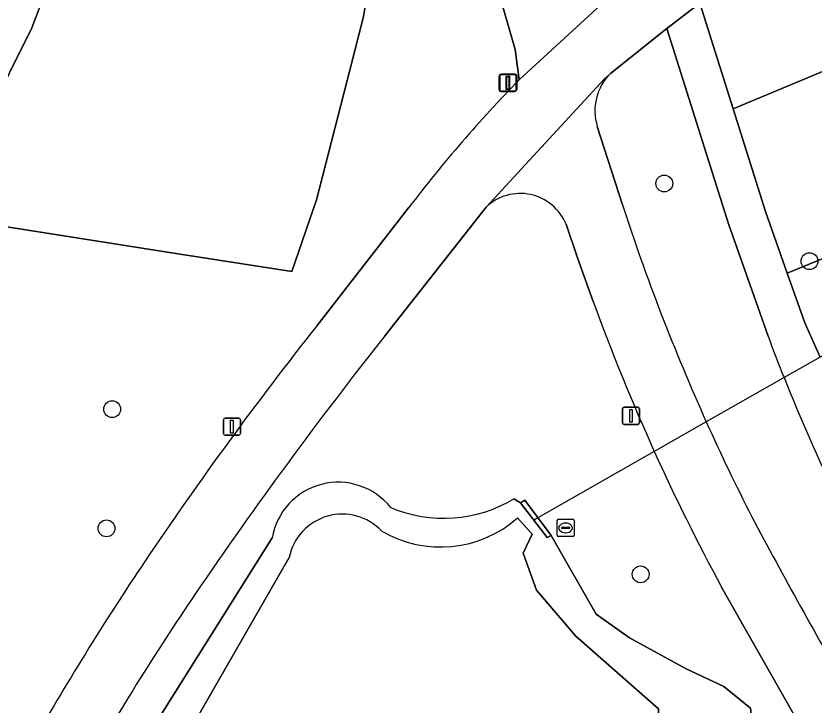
# Model space of a CAD drawing. Extents: x 159039 to 160102, y 381214 to 382524.
# Drawn here: x 159393.36 to 159439.83, y 382178.54 to 382218.63 of the extents above; entities that cross this region are included whole.
import ezdxf

# ---------------------------------------------------------------- set-up
doc = ezdxf.new("R2010")
doc.units = 0
for name, color, linetype in [('IMGEO_Berm_groen', 7, 'Continuous'), ('IMGEO_Boom', 7, 'Continuous'), ('IMGEO_Duiker', 7, 'Continuous'), ('IMGEO_Fietspad_gesloten', 7, 'Continuous'), ('IMGEO_Fietspad_open', 7, 'Continuous'), ('IMGEO_Groenvoorziening', 7, 'Continuous'), ('IMGEO_Lichtmast', 7, 'Continuous'), ('IMGEO_Meer_plas_ven_vijver', 7, 'Continuous'), ('IMGEO_Muur', 7, 'Continuous'), ('IMGEO_Rioolput', 7, 'Continuous'), ('IMGEO_Voetpad_gesloten', 7, 'Continuous')]:
    doc.layers.add(name, color=color, linetype=linetype)

msp = doc.modelspace()

# ---------------------------------------------------------------- linework, layer by layer
at = {"layer": 'IMGEO_Berm_groen'}
for points in [[(159437.151, 382199.999), (159434.848, 382206.536), (159431.252, 382217.9), (159427.971, 382215.292)], [(159427.208, 382212.203), (159428.655, 382207.697)]]:
    msp.add_lwpolyline(points, dxfattribs=at)
for centre, radius, start, end in [((159430.123, 382213.122), 3.057, 134.7625, 197.4882), ((159548.093, 382246.55), 125.599, 198.0198, 204.22231), ((159539.357, 382238.072), 109.067, 200.43088, 201.78462), ((159539.808, 382238.257), 109.554, 201.78685, 209.8657), ((159548.275, 382246.647), 125.804, 204.22846, 207.02052), ((159711.889, 382335.984), 312.189, 207.98483, 210.16743)]:
    msp.add_arc(centre, radius, start, end, dxfattribs=at)
at = {"layer": 'IMGEO_Boom'}
for centre in [(159431.107, 382208.889), (159439.56, 382204.368), (159398.957, 382195.761), (159398.629, 382188.821), (159429.731, 382186.149)]:
    msp.add_circle(centre, 0.489, dxfattribs=at)
at = {"layer": 'IMGEO_Duiker'}
msp.add_lwpolyline([(159453.978, 382206.642), (159453.69, 382206.479), (159450.401, 382204.607), (159440.175, 382198.788), (159438.079, 382197.595), (159433.552, 382195.02), (159430.527, 382193.298), (159423.748, 382189.441), (159423.504, 382189.302)], dxfattribs=at)
at = {"layer": 'IMGEO_Fietspad_gesloten'}
for points in [[(159443.516, 382230.898), (159438.931, 382227.83), (159432.148, 382222.972), (159429.902, 382221.282), (159427.903, 382219.742), (159422.663, 382214.917)], [(159414.856, 382200.045), (159420.729, 382207.511), (159427.617, 382214.987), (159427.971, 382215.292), (159431.252, 382217.9), (159433.177, 382219.377)], [(159416.223, 382207.477), (159410.893, 382200.635)]]:
    msp.add_lwpolyline(points, dxfattribs=at)
for centre, radius, start, end in [((159478.592, 382159.998), 78.384, 135.52209, 142.71954), ((159585.984, 382062.236), 223.184, 141.67574, 146.04366), ((159618.259, 382038.876), 259.515, 141.60807, 145.7243), ((159545.656, 382089.742), 174.37, 146.13883, 150.3364), ((159526.85, 382101.276), 148.839, 145.75643, 150.62479)]:
    msp.add_arc(centre, radius, start, end, dxfattribs=at)
at = {"layer": 'IMGEO_Fietspad_open'}
for points in [[(159421.01, 382221.242), (159421.763, 382218.975), (159422.424, 382216.685), (159422.663, 382214.917), (159427.903, 382219.742)], [(159427.971, 382215.292), (159427.617, 382214.987), (159420.729, 382207.511)], [(159428.655, 382207.697), (159427.208, 382212.203)], [(159425.385, 382206.517), (159426.062, 382204.564), (159426.967, 382202.014)], [(159434.445, 382185.404), (159439.697, 382176.141), (159440.858, 382174.182)]]:
    msp.add_lwpolyline(points, dxfattribs=at)
for centre, radius, start, end in [((159430.123, 382213.122), 3.057, 134.7625, 197.4882), ((159422.718, 382205.428), 2.88, 22.2094, 133.6885), ((159548.093, 382246.55), 125.599, 198.0198, 204.22231), ((159544.756, 382245.039), 125.401, 200.06591, 204.36864), ((159548.275, 382246.647), 125.804, 204.22846, 207.02052), ((159545.502, 382245.444), 126.248, 204.39622, 208.39661), ((159711.889, 382335.984), 312.189, 207.98483, 210.16743)]:
    msp.add_arc(centre, radius, start, end, dxfattribs=at)
at = {"layer": 'IMGEO_Groenvoorziening'}
for points in [[(159392.579, 382206.409), (159388.205, 382207.097), (159388.425, 382207.663), (159391.645, 382212.672), (159394.291, 382217.935), (159396.374, 382223.445), (159397.869, 382229.143), (159398.76, 382234.967), (159399.037, 382240.851), (159398.922, 382244.167), (159398.239, 382250.005), (159397.446, 382253.848), (159396.879, 382255.05), (159395.205, 382258.594), (159374.36, 382302.742), (159376.349, 382304.177)], [(159397.446, 382253.848), (159398.239, 382250.005), (159398.922, 382244.167), (159399.037, 382240.851), (159401.488, 382246.118), (159402.091, 382246.844), (159402.831, 382247.43), (159404.128, 382247.989), (159405.062, 382248.125), (159406.004, 382248.065), (159406.912, 382247.81), (159407.748, 382247.371), (159408.528, 382246.713), (159413.496, 382233.037), (159414.14, 382230.198), (159414.409, 382228.403), (159414.572, 382227.32), (159414.315, 382222.934), (159413.601, 382218.6), (159412.791, 382215.478), (159410.862, 382207.931), (159409.422, 382203.758), (159402.918, 382204.782), (159392.579, 382206.409)], [(159433.177, 382219.377), (159435.118, 382213.234), (159445.476, 382217.55), (159449.076, 382208.089), (159450.401, 382204.607), (159455.156, 382192.109), (159463.378, 382200.068), (159479.891, 382214.989), (159495.419, 382228.265), (159500, 382231.964)], [(159396.374, 382223.445), (159394.291, 382217.935), (159391.645, 382212.672)], [(159392.579, 382206.409), (159402.918, 382204.782), (159409.422, 382203.758), (159410.862, 382207.931), (159412.791, 382215.478), (159413.601, 382218.6), (159414.315, 382222.934)], [(159422.663, 382214.917), (159422.424, 382216.685), (159421.763, 382218.975), (159421.01, 382221.242)], [(159449.093, 382198.885), (159453.004, 382190.024), (159455.156, 382192.109), (159450.401, 382204.607), (159449.076, 382208.089), (159438.269, 382203.671), (159439.287, 382200.784), (159440.175, 382198.788)], [(159410.893, 382200.635), (159416.223, 382207.477)], [(159420.729, 382207.511), (159414.856, 382200.045)], [(159426.967, 382202.014), (159426.062, 382204.564), (159425.385, 382206.517)], [(159422.353, 382190.549), (159422.734, 382190.305), (159422.983, 382190.468), (159424.514, 382188.415), (159427.144, 382183.833), (159429.09, 382182.451), (159432.379, 382180.645), (159434.583, 382179.615), (159436.124, 382178.366), (159436.429, 382175.447), (159427.914, 382165.716), (159413.925, 382148.417), (159399.408, 382128.719), (159386.451, 382109.386), (159378.514, 382096.541), (159374.803, 382091.012), (159368.466, 382090.901), (159366.281, 382091.313), (159365.922, 382092.134), (159365.812, 382091.888), (159364.063, 382092.583), (159364.104, 382092.669)], [(159370.949, 382093.26), (159372.05, 382095.426), (159367.168, 382094.07), (159365.662, 382092.326), (159365.957, 382092.214), (159365.922, 382092.134), (159366.281, 382091.313), (159368.466, 382090.901), (159374.803, 382091.012), (159378.514, 382096.541), (159386.451, 382109.386), (159399.408, 382128.719), (159413.925, 382148.417), (159427.914, 382165.716), (159436.429, 382175.447), (159436.124, 382178.366), (159434.583, 382179.615), (159432.379, 382180.645), (159429.09, 382182.451), (159427.144, 382183.833), (159424.514, 382188.415), (159424.287, 382188.282), (159422.734, 382190.305), (159422.353, 382190.549)], [(159422.565, 382189.431), (159423.42, 382188.491), (159422.888, 382187.383), (159423.674, 382185.224), (159425.964, 382182.543), (159430.762, 382178.322), (159430.78, 382176.745)], [(159408.268, 382188.263), (159399.088, 382173.666), (159387.535, 382151.506), (159378.119, 382132.921), (159369.246, 382113.396), (159362.92, 382093.152), (159364.104, 382092.669), (159364.204, 382092.878), (159364.739, 382092.675), (159365.059, 382098.418), (159371.182, 382112.41), (159380.224, 382132.238), (159389.22, 382150.415), (159400.964, 382172.686), (159409.272, 382187.122)], [(159364.104, 382092.669), (159362.92, 382093.152), (159369.246, 382113.396), (159378.119, 382132.921), (159387.535, 382151.506), (159399.088, 382173.666), (159408.268, 382188.263)], [(159439.697, 382176.141), (159434.445, 382185.404)]]:
    msp.add_lwpolyline(points, dxfattribs=at)
msp.add_lwpolyline([(159445.476, 382217.55), (159435.118, 382213.234), (159437.008, 382207.25), (159438.269, 382203.671), (159449.076, 382208.089)], close=True, dxfattribs=at)
for centre, radius, start, end in [((159478.592, 382159.998), 78.384, 135.52209, 142.71954), ((159422.718, 382205.428), 2.88, 22.2094, 133.6885), ((159544.756, 382245.039), 125.401, 200.06591, 204.36864), ((159585.984, 382062.236), 223.184, 141.67574, 146.04366), ((159618.259, 382038.876), 259.515, 141.60807, 145.7243), ((159545.502, 382245.444), 126.248, 204.39622, 208.39661), ((159412.125, 382187.59), 3.915, 38.8151, 170.1029), ((159412.125, 382187.59), 3.915, 38.8151, 170.1029), ((159418.272, 382197.285), 7.876, 246.8424, 301.2063), ((159418.272, 382197.285), 7.876, 246.8424, 301.2063), ((159412.362, 382186.503), 3.151, 43.246, 168.6729), ((159418.078, 382194.526), 6.789, 239.74, 311.3684), ((159545.656, 382089.742), 174.37, 146.13883, 150.3364), ((159526.85, 382101.276), 148.839, 145.75643, 150.62479)]:
    msp.add_arc(centre, radius, start, end, dxfattribs=at)
at = {"layer": 'IMGEO_Lichtmast'}
for p, q in [((159421.488, 382214.339), (159421.488, 382215.139)), ((159421.488, 382215.139), (159421.488, 382214.339)), ((159421.526, 382214.356), (159421.526, 382215.156)), ((159421.526, 382215.156), (159421.526, 382214.356)), ((159421.588, 382215.239), (159422.378, 382215.239)), ((159422.378, 382215.239), (159421.588, 382215.239)), ((159421.626, 382215.256), (159422.416, 382215.256)), ((159422.416, 382215.256), (159421.626, 382215.256)), ((159422.478, 382215.139), (159422.478, 382214.339)), ((159422.478, 382214.339), (159422.478, 382215.139)), ((159422.516, 382215.156), (159422.516, 382214.356)), ((159422.516, 382214.356), (159422.516, 382215.156)), ((159422.378, 382214.239), (159421.588, 382214.239)), ((159421.588, 382214.239), (159422.378, 382214.239)), ((159422.416, 382214.256), (159421.626, 382214.256)), ((159421.626, 382214.256), (159422.416, 382214.256)), ((159428.673, 382194.97), (159428.673, 382195.77)), ((159428.673, 382195.77), (159428.673, 382194.97)), ((159428.773, 382195.87), (159429.563, 382195.87)), ((159429.563, 382195.87), (159428.773, 382195.87)), ((159429.663, 382195.77), (159429.663, 382194.97)), ((159429.663, 382194.97), (159429.663, 382195.77)), ((159405.439, 382194.338), (159405.439, 382195.138)), ((159405.439, 382195.138), (159405.439, 382194.338)), ((159405.539, 382195.238), (159406.329, 382195.238)), ((159406.329, 382195.238), (159405.539, 382195.238)), ((159406.429, 382195.138), (159406.429, 382194.338)), ((159406.429, 382194.338), (159406.429, 382195.138)), ((159429.563, 382194.87), (159428.773, 382194.87)), ((159428.773, 382194.87), (159429.563, 382194.87)), ((159406.329, 382194.238), (159405.539, 382194.238)), ((159405.539, 382194.238), (159406.329, 382194.238))]:
    msp.add_line(p, q, dxfattribs=at)
for points in [[(159421.908, 382215.114), (159422.058, 382215.114), (159422.058, 382214.364), (159421.908, 382214.364), (159421.908, 382215.114)], [(159421.946, 382215.131), (159422.096, 382215.131), (159422.096, 382214.381), (159421.946, 382214.381), (159421.946, 382215.131)], [(159429.093, 382195.745), (159429.243, 382195.745), (159429.243, 382194.995), (159429.093, 382194.995), (159429.093, 382195.745)], [(159405.859, 382195.113), (159406.009, 382195.113), (159406.009, 382194.363), (159405.859, 382194.363), (159405.859, 382195.113)]]:
    msp.add_lwpolyline(points, dxfattribs=at)
for centre, start, end in [((159421.588, 382215.139), 90, 180), ((159421.588, 382215.139), 90, 180), ((159421.626, 382215.156), 90, 180), ((159421.626, 382215.156), 90, 180), ((159422.378, 382215.139), 0, 90), ((159422.378, 382215.139), 360, 90), ((159422.416, 382215.156), 0, 90), ((159422.416, 382215.156), 360, 90), ((159421.588, 382214.339), 180, 270), ((159421.588, 382214.339), 180, 270), ((159421.626, 382214.356), 180, 270), ((159421.626, 382214.356), 180, 270), ((159422.378, 382214.339), 270, 0), ((159422.378, 382214.339), 270, 0), ((159422.416, 382214.356), 270, 0), ((159422.416, 382214.356), 270, 0), ((159428.773, 382195.77), 90, 180), ((159428.773, 382195.77), 90, 180), ((159429.563, 382195.77), 0, 90), ((159429.563, 382195.77), 360, 90), ((159405.539, 382195.138), 90, 180), ((159405.539, 382195.138), 90, 180), ((159406.329, 382195.138), 0, 90), ((159406.329, 382195.138), 360, 90), ((159428.773, 382194.97), 180, 270), ((159428.773, 382194.97), 180, 270), ((159429.563, 382194.97), 270, 0), ((159429.563, 382194.97), 270, 0), ((159405.539, 382194.338), 180, 270), ((159405.539, 382194.338), 180, 270), ((159406.329, 382194.338), 270, 0), ((159406.329, 382194.338), 270, 0)]:
    msp.add_arc(centre, 0.1, start, end, dxfattribs=at)
at = {"layer": 'IMGEO_Meer_plas_ven_vijver'}
for points in [[(159430.78, 382176.745), (159430.762, 382178.322), (159425.964, 382182.543), (159423.674, 382185.224), (159422.888, 382187.383), (159423.42, 382188.491), (159422.565, 382189.431)], [(159409.272, 382187.122), (159400.964, 382172.686), (159389.22, 382150.415), (159380.224, 382132.238), (159371.182, 382112.41), (159365.059, 382098.418), (159364.739, 382092.675), (159365.662, 382092.326), (159367.168, 382094.07), (159372.05, 382095.426), (159372.176, 382095.675)]]:
    msp.add_lwpolyline(points, dxfattribs=at)
for centre, radius, start, end in [((159412.362, 382186.503), 3.151, 43.246, 168.6729), ((159418.078, 382194.526), 6.789, 239.74, 311.3684)]:
    msp.add_arc(centre, radius, start, end, dxfattribs=at)
at = {"layer": 'IMGEO_Muur'}
msp.add_lwpolyline([(159424.287, 382188.282), (159424.514, 382188.415), (159422.983, 382190.468), (159422.734, 382190.305)], close=True, dxfattribs=at)
at = {"layer": 'IMGEO_Rioolput'}
for p, q in [((159424.863, 382188.424), (159424.863, 382189.276)), ((159424.938, 382189.35), (159425.79, 382189.35)), ((159425.351, 382189.13), (159425.376, 382189.13)), ((159425.864, 382189.276), (159425.864, 382188.424)), ((159425.122, 382188.844), (159425.122, 382188.856)), ((159425.56, 382188.807), (159425.162, 382188.807)), ((159425.165, 382188.893), (159425.563, 382188.893)), ((159425.374, 382188.57), (159425.349, 382188.57)), ((159425.606, 382188.856), (159425.606, 382188.844)), ((159425.79, 382188.35), (159424.938, 382188.35))]:
    msp.add_line(p, q, dxfattribs=at)
for points in [[(159424.863, 382188.424), (159424.863, 382189.276)], [(159424.938, 382189.35), (159425.79, 382189.35)], [(159425.864, 382189.276), (159425.864, 382188.424)], [(159425.79, 382188.35), (159424.938, 382188.35)]]:
    msp.add_lwpolyline(points, dxfattribs=at)
for centre, radius, start, end in [((159424.94, 382189.274), 0.0765, 91.552, 178.448), ((159424.94, 382189.274), 0.0765, 91.552, 178.448), ((159425.788, 382189.274), 0.0765, 1.552, 88.448), ((159425.788, 382189.274), 0.0765, 1.552, 88.448), ((159425.162, 382188.853), 0.0403, 85.8775, 175.7526), ((159425.159, 382188.843), 0.0366, 178.938, 274.7102), ((159425.563, 382188.85), 0.043, 264.8664, 352.4533), ((159425.567, 382188.855), 0.0386, 1.7309, 96.639), ((159424.94, 382188.426), 0.0765, 181.552, 268.448), ((159424.94, 382188.426), 0.0765, 181.552, 268.448), ((159425.788, 382188.426), 0.0765, 271.552, 358.448), ((159425.788, 382188.426), 0.0765, 271.552, 358.448)]:
    msp.add_arc(centre, radius, start, end, dxfattribs=at)
for centre, major_axis, ratio, start_param, end_param in [((159425.35, 382188.85), (-0.387, 0.002), 0.722429, 4.712389, 7.853982), ((159425.375, 382188.85), (-0.39, 0.002), 0.717154, 1.570796, 4.712389)]:
    msp.add_ellipse(centre, major_axis=major_axis, ratio=ratio, start_param=start_param, end_param=end_param, dxfattribs=at)
at = {"layer": 'IMGEO_Voetpad_gesloten'}
msp.add_lwpolyline([(159440.175, 382198.788), (159439.287, 382200.784), (159438.269, 382203.671), (159437.008, 382207.25), (159435.118, 382213.234), (159433.177, 382219.377), (159431.252, 382217.9), (159434.848, 382206.536), (159437.151, 382199.999)], dxfattribs=at)
for centre, radius, start, end in [((159539.357, 382238.072), 109.067, 200.43088, 201.78462), ((159539.808, 382238.257), 109.554, 201.78685, 209.8657)]:
    msp.add_arc(centre, radius, start, end, dxfattribs=at)

doc.saveas('drawing.dxf')
